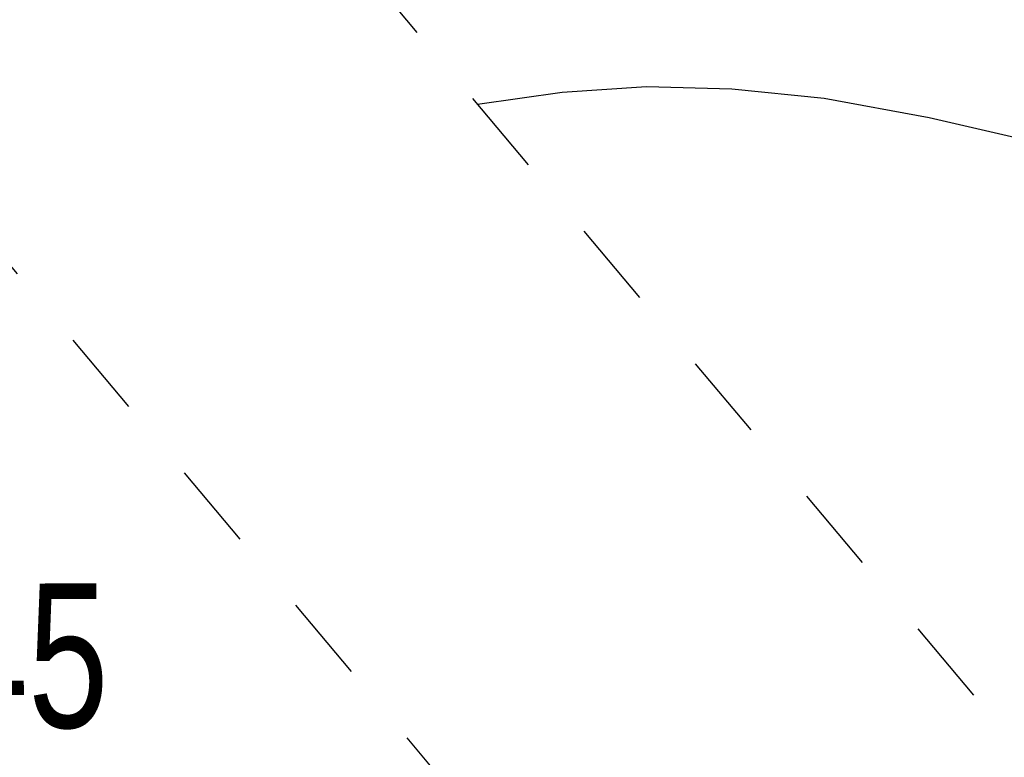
# Model space of a CAD drawing. Extents: x 0 to 362422, y 0 to 4201735.
# Tile 303 of 656: x 360213.24 to 360221.77, y 4200501.43 to 4200507.82. Entities that reach past the tile are written whole.
import ezdxf

# ---------------------------------------------------------------- set-up
doc = ezdxf.new("R2010")
doc.units = 0
doc.header["$LTSCALE"] = 0.5
doc.header["$MEASUREMENT"] = 0
doc.linetypes.add('CONTI', pattern=[0])
doc.linetypes.add('Д_ТРОТ_ТРУБА', pattern=[3, 1.5, -1.5])
for name, color, linetype in [('(025) Дорога', 7, 'Continuous'), ('GORIZDEFAULT', 32, 'CONTI'), ('PI_OT0', 172, 'CONTI')]:
    doc.layers.add(name, color=color, linetype=linetype)
doc.layers.add('.', color=7, linetype='Continuous', lineweight=15)
doc.styles.add('SHRFT', font='TXT', dxfattribs={"width": 0.875})

# ---------------------------------------------------------------- blocks, each defined once
blk = doc.blocks.new('gergrgrre')
at = {"layer": '(025) Дорога', "linetype": 'Д_ТРОТ_ТРУБА', "flags": 128}
for points in [[(360044.1953, 4200796.0117), (360041.8164, 4200791.7725), (360042.3584, 4200788.3041), (360046.0867, 4200780.21), (360059.0121, 4200755.8869), (360082.2659, 4200713.415), (360119.8375, 4200651.9108), (360154.2478, 4200588.2735), (360168.9516, 4200565.337), (360182.6178, 4200547.7659), (360213.0435, 4200512.0439), (360268.2829, 4200446.2622), (360308.9265, 4200401.5342), (360387.3686, 4200322.5934), (360428.1163, 4200283.4973), (360457.1161, 4200256.4198), (360464.8857, 4200245.4437), (360476.5072, 4200228.2628), (360489.0602, 4200214.493), (360499.0649, 4200202.9837)], [(360034.8587, 4200791.3921), (360036.7325, 4200790.5012), (360038.7612, 4200786.5526), (360042.5011, 4200778.4333), (360055.4916, 4200753.9879), (360078.8029, 4200711.4108), (360116.369, 4200649.9155), (360150.8, 4200586.24), (360165.6824, 4200563.025), (360179.515, 4200545.24), (360209.9892, 4200509.4609), (360265.27, 4200443.63), (360306.0262, 4200398.7781), (360384.5648, 4200319.7401), (360425.3665, 4200280.5922), (360454.0874, 4200253.7751), (360461.5963, 4200243.1673), (360473.3562, 4200225.7819), (360486.0723, 4200211.8331), (360495.2332, 4200201.2946)]]:
    blk.add_lwpolyline(points, dxfattribs=at)
at = {"layer": 'GORIZDEFAULT', "color": 32}
blk.add_polyline3d([(360222.21, 4200506.72, 545), (360221.12, 4200506.97, 545), (360220.21, 4200507.14, 545), (360219.41, 4200507.22, 545), (360218.67, 4200507.24, 545), (360217.94, 4200507.19, 545), (360217.2064, 4200507.0865, 545)], dxfattribs=at)
blk = doc.blocks.new('ееееее')
at = {"layer": 'PI_OT0', "color": 0, "style": 'SHRFT', "width": 0.75}
blk.add_text('549.45', height=1.25, dxfattribs=at).set_placement((-287.38, 647.62))

msp = doc.modelspace()

# ---------------------------------------------------------------- hatches: boundary and pattern name
at = {"layer": '.', "ltscale": 0.149071}
h = msp.add_hatch(color=256, dxfattribs=at)
h.dxf.hatch_style = 1
h.set_gradient(color1=(255, 255, 255), tint=1)
h.paths.add_polyline_path([(359890.2408, 4200063.4759), (362234.445, 4200063.4759), (362234.349, 4201313.8917), (359890.2408, 4201328.8911)], flags=17)
h.paths.add_polyline_path([(359890.2408, 4200063.4759), (362234.445, 4200063.4759), (362234.445, 4201313.8911), (359890.2408, 4201328.8911)], flags=17)

# ---------------------------------------------------------------- block references
at = {"linetype": 'Continuous'}
msp.add_blockref('gergrgrre', (0, 0), dxfattribs=at)
at = {"color": 0, "rotation": 0.1683458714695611}
msp.add_blockref('ееееее', (360499.4563, 4199854.9026), dxfattribs=at)

doc.saveas('drawing.dxf')
